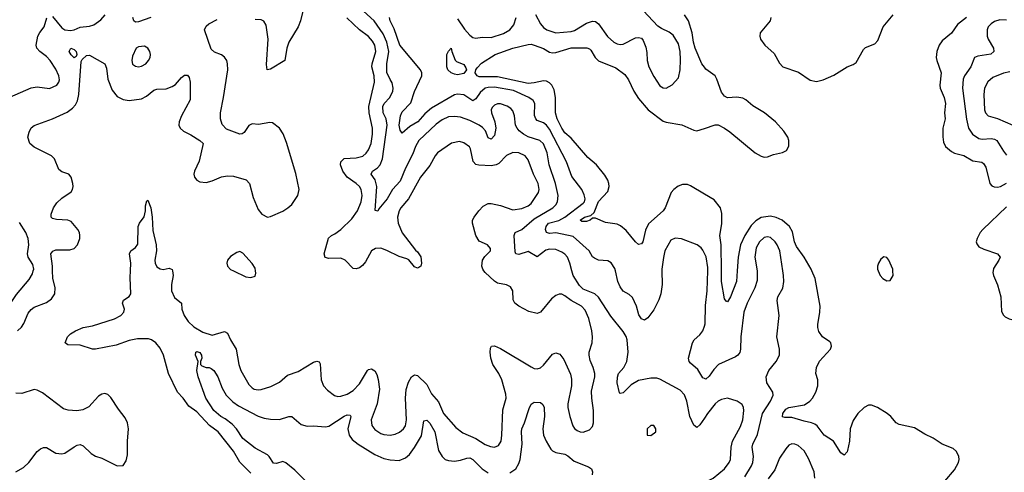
# Model space of a CAD drawing. Header units: inches. Extents: x 1682530 to 1839546, y 640742 to 791647.
# Tile 442 of 656: x 1695535 to 1701955, y 778687 to 781636. Entities that reach past the tile are written whole.
import ezdxf

# ---------------------------------------------------------------- set-up
doc = ezdxf.new("R2010")
doc.units = ezdxf.units.IN
doc.header["$MEASUREMENT"] = 0
for name, color, linetype in [('B6797', 7, 'Continuous'), ('B6798', 7, 'Continuous'), ('B7707', 7, 'Continuous'), ('B7708', 7, 'Continuous')]:
    doc.layers.add(name, color=color, linetype=linetype)

msp = doc.modelspace()

# ---------------------------------------------------------------- linework, layer by layer
at = {"layer": 'B6797', "color": 5}
for points, elevation in [([(1695152.7, 780000), (1695157, 779990), (1695232.9, 779872.9), (1695261, 779841), (1695301.7, 779810), (1695370, 779767.9), (1695410, 779751.5), (1695430, 779751.5), (1695450, 779761.8), (1695470, 779780.2), (1695513.5, 779846.5), (1695596.1, 779943.9), (1695618.5, 779981.5), (1695623.9, 780000)], 840), ([(1695521.6, 779610), (1695547.4, 779632.6), (1695563, 779657), (1695590, 779724.9), (1695610, 779749.1), (1695630, 779762.4), (1695710, 779793.4), (1695741.8, 779818.2), (1695764.4, 779850), (1695766, 779890), (1695751.9, 779951.9), (1695750, 780000)], 820), ([(1697041.2, 778681.2), (1696970, 778752.9), (1696930, 778825.3), (1696830, 778949.8), (1696773.2, 778993.2), (1696690, 779081.2), (1696637.2, 779117.2), (1696600.7, 779170), (1696564.5, 779210), (1696505.7, 779330), (1696471.9, 779450), (1696450, 779495.1), (1696423.8, 779530), (1696395.1, 779550), (1696376, 779556), (1696303, 779557), (1696250, 779546.5), (1696164.6, 779515.4), (1696030, 779489.4), (1696010, 779490.5), (1695930, 779515.2), (1695850, 779516.9), (1695832, 779530), (1695847.6, 779570), (1695867.1, 779590), (1695898.2, 779610), (1695948.2, 779630), (1696010, 779641.8), (1696153.1, 779686.9), (1696195.1, 779710), (1696213.8, 779730), (1696218, 779750), (1696206.4, 779790), (1696211.9, 779808.1), (1696248.2, 779831.8), (1696260.4, 779850), (1696256, 779956), (1696257.6, 780000)], 780), ([(1696531, 780000), (1696535, 779970), (1696524.2, 779910), (1696525.7, 779870), (1696545.6, 779825.6), (1696590.1, 779790.1), (1696593.2, 779750), (1696606.6, 779710), (1696633.8, 779670), (1696670, 779634.6), (1696730, 779601.3), (1696790, 779581.8), (1696870, 779605.2), (1696890, 779594.9), (1696909.3, 779550), (1696947.6, 779490), (1696965, 779390), (1696977.8, 779350), (1697030, 779260.3), (1697050, 779237.8), (1697063.8, 779230), (1697090, 779224.2), (1697110, 779226.2), (1697173, 779247), (1697230, 779275.3), (1697280.4, 779319.6), (1697350, 779345), (1697450, 779404.7), (1697472.2, 779412.2), (1697487.6, 779407.6), (1697494.1, 779394.1), (1697500.2, 779290), (1697516.9, 779250), (1697541.7, 779221.7), (1697587.2, 779187.2), (1697610, 779181.6), (1697630, 779183.5), (1697670, 779195.4), (1697710, 779221), (1697750, 779264.5), (1697803.5, 779350), (1697810, 779357.4), (1697830, 779361.7), (1697850, 779348.7), (1697864, 779324), (1697872.9, 779292.9), (1697880.1, 779230), (1697865.7, 779134.3), (1697827.3, 779030), (1697831.1, 778991.1), (1697850, 778965.8), (1697890, 778940.7), (1697910, 778934), (1697950, 778930.2), (1697983.3, 778936.7), (1698011.8, 778948.2), (1698037.7, 778970), (1698049.8, 778990.2), (1698057.9, 779030), (1698049.9, 779170), (1698054.3, 779225.7), (1698070, 779275.3), (1698089.8, 779310), (1698110, 779321.3), (1698119.5, 779319.5), (1698130, 779316.9), (1698190, 779259.6), (1698219.3, 779199.3), (1698266.6, 779146.6), (1698299.4, 779070), (1698378.5, 778978.5), (1698425.4, 778945.4), (1698510, 778907.8), (1698570, 778868.4), (1698605.1, 778854.9), (1698630, 778851.6), (1698657.1, 778862.9), (1698673.5, 778890), (1698679.8, 778930), (1698684.9, 779095.1), (1698707.6, 779170), (1698704.7, 779195.3), (1698678.3, 779290), (1698659.2, 779330), (1698621.1, 779390), (1698607.2, 779430), (1698602.2, 779470), (1698604.4, 779495.6), (1698611.5, 779508.5), (1698630, 779511.6), (1698670, 779494.7), (1698870, 779374.9), (1698890, 779364.4), (1698910, 779361.5), (1698930, 779367.6), (1698950, 779384.9), (1699010, 779456.9), (1699030, 779465.5), (1699056, 779456), (1699082.5, 779422.5), (1699127.5, 779327.5), (1699133.4, 779293.4), (1699134, 779250), (1699110, 779133.2), (1699109.5, 779110), (1699121.6, 779050), (1699141.5, 778990), (1699152.3, 778972.3), (1699170, 778958.9), (1699190, 778950.3), (1699210, 778948.9), (1699250, 778963.7), (1699270, 778985.5), (1699276.9, 779010), (1699277.2, 779090), (1699264.7, 779170), (1699263.6, 779216.4), (1699285.1, 779310), (1699285.6, 779330), (1699275.1, 779370), (1699255.3, 779415.3), (1699247.6, 779450), (1699248.2, 779470), (1699268.1, 779531.9), (1699270.7, 779569.3), (1699266.6, 779610), (1699245.7, 779690), (1699223.2, 779743.2), (1699198, 779770), (1699130, 779807.3), (1699090, 779837.8), (1699070, 779847.4), (1699051.7, 779848.3), (1699030, 779839.7), (1699002.5, 779817.5), (1698930, 779729.7), (1698910, 779721), (1698854.3, 779734.3), (1698789.1, 779769.1), (1698763.1, 779790), (1698753.7, 779810), (1698751.5, 779870), (1698734.7, 779894.7), (1698708.7, 779908.7), (1698650, 779920.7), (1698630, 779932.8), (1698569.8, 779990), (1698562.1, 780000)], 780), ([(1696928.2, 780000), (1697010, 779960.9), (1697042.4, 779957.6), (1697070, 779964.7), (1697075.6, 779984.4), (1697073, 780000)], 820), ([(1700000, 779041), (1699970, 778995.8), (1699950, 778978.4), (1699930, 778994.7), (1699903.7, 779050), (1699884.4, 779150), (1699870, 779191.5), (1699841.6, 779221.6), (1699710, 779293), (1699690, 779299.7), (1699650, 779300.7), (1699570, 779284.4), (1699522.2, 779257.8), (1699470, 779205.8), (1699450, 779201.1), (1699445.9, 779205.9), (1699431.4, 779270), (1699432.9, 779307.1), (1699439.8, 779330), (1699473.5, 779370), (1699493.7, 779410), (1699503.2, 779470), (1699496.3, 779550), (1699490, 779571.1), (1699470, 779605.7), (1699390, 779704.5), (1699310, 779827.7), (1699285.7, 779850), (1699210, 779881.5), (1699185, 779905), (1699143.7, 779970), (1699135.8, 780000)], 760), ([(1699722.7, 780000), (1699723.2, 779910), (1699715.2, 779850), (1699703.2, 779810), (1699670, 779746.9), (1699630, 779693.6), (1699610, 779678), (1699590, 779687), (1699572.8, 779712.8), (1699557.1, 779770), (1699530, 779826.3), (1699510, 779845.1), (1699470, 779866.6), (1699450, 779895.1), (1699436.2, 779930), (1699419.7, 780000)], 740), ([(1700000, 779299), (1699990, 779302.9), (1699956.6, 779356.6), (1699910, 779397.4), (1699900.9, 779410), (1699896.4, 779430), (1699920.9, 779530), (1699932.8, 779550), (1699970, 779584), (1699989.9, 779610.1), (1700000, 779640.1)], 740), ([(1697410, 778619.8), (1697330, 778701.9), (1697270, 778749.8), (1697250, 778757.2), (1697210, 778743.9), (1697190, 778746.3), (1697162.5, 778790), (1697150, 778801.5), (1697070, 778844.9), (1696990, 778908.4), (1696948.5, 778970), (1696920.2, 779000.2), (1696875.6, 779035.6), (1696846.9, 779050), (1696800.2, 779090), (1696749.9, 779170), (1696698.7, 779310), (1696689.5, 779350.5), (1696698, 779410), (1696681.3, 779450), (1696684.2, 779470), (1696690, 779474.3), (1696710, 779467.3), (1696721.6, 779450), (1696722.8, 779430), (1696714, 779410), (1696714.8, 779390), (1696722, 779382), (1696750, 779370.4), (1696770, 779370.4), (1696784.2, 779364.2), (1696801.6, 779350), (1696826, 779310), (1696855.1, 779235.1), (1696881.7, 779190), (1696925.7, 779145.7), (1696960.9, 779120.9), (1697090, 779054), (1697130, 779040.6), (1697170, 779032.7), (1697229.8, 779030.2), (1697290, 779050.6), (1697310, 779050.7), (1697370, 778998), (1697410, 778987.6), (1697450, 778990.2), (1697530, 778983.6), (1697550, 778988.1), (1697650, 779053.9), (1697670, 779061.2), (1697690, 779060.5), (1697694.4, 779050), (1697675.1, 778970), (1697683.5, 778930), (1697702, 778902), (1697742.2, 778870), (1697850, 778803.5), (1697910, 778778), (1697951.8, 778768.2), (1698010, 778764.7), (1698050, 778781.8), (1698076.4, 778803.6), (1698110, 778849.2), (1698154.4, 778925.6), (1698170, 779022), (1698190, 779026.3), (1698210, 779007.9), (1698242.2, 778950), (1698266.6, 778830), (1698289.3, 778790), (1698310, 778771.3), (1698330, 778763.8), (1698370, 778760.6), (1698410, 778766.4), (1698450, 778779.7), (1698470, 778780.6), (1698490, 778771), (1698550, 778709.2), (1698590, 778683.2)], 760), ([(1695510, 778690.3), (1695560.6, 778719.4), (1695595.8, 778750), (1695650, 778823.2), (1695670, 778840.2), (1695690, 778848), (1695710, 778847.9), (1695771.7, 778811.7), (1695810, 778806.8), (1695830, 778812.1), (1695890, 778854), (1695910, 778864), (1695930, 778867.4), (1695950, 778860.3), (1696001.1, 778810), (1696030, 778792.8), (1696070, 778778.3), (1696170, 778730.4), (1696209.5, 778730.5), (1696230, 778761), (1696238.9, 778801.1), (1696238.3, 778890), (1696243.9, 778970), (1696238.3, 779010), (1696222.2, 779042.2), (1696178.7, 779098.7), (1696130, 779174.7), (1696110, 779195.1), (1696090, 779201.5), (1696070, 779197.2), (1696050, 779182.6), (1695987, 779113), (1695946.3, 779093.7), (1695906.8, 779086.8), (1695851.7, 779091.7), (1695820.8, 779100.8), (1695684, 779204), (1695650, 779223.1), (1695630, 779225.8), (1695550, 779200.6), (1695510, 779203.7)], 820), ([(1698730, 778683.2), (1698770, 778709.3), (1698790, 778745.3), (1698798.1, 778770), (1698811.6, 778870), (1698806.7, 778950), (1698809.9, 778970), (1698827.1, 779010), (1698856.4, 779103.6), (1698870, 779130.4), (1698890, 779144.6), (1698930, 779142), (1698946, 779130), (1698954, 779110), (1698957.4, 779050), (1698947, 778970), (1698951, 778930), (1698967.8, 778890), (1698998.5, 778838.5), (1699010, 778826.2), (1699030, 778815.9), (1699090, 778805.5), (1699110, 778794.7), (1699150, 778759.7), (1699243.8, 778723.8), (1699263, 778710), (1699270.4, 778690), (1699268.2, 778670)], 760)]:
    msp.add_lwpolyline(points, dxfattribs=dict(at, elevation=elevation))
at = {"layer": 'B6797', "color": 5, "elevation": 780}
msp.add_lwpolyline([(1699670, 778993.2), (1699650, 778992), (1699625.5, 778970), (1699627.3, 778930), (1699650, 778927.3), (1699682, 778950), (1699682, 778970)], close=True, dxfattribs=at)
at = {"layer": 'B6798', "color": 5}
for points, elevation in [([(1697398, 781762), (1697365, 781630), (1697350.8, 781590), (1697289.2, 781490), (1697277.4, 781450), (1697263.5, 781370), (1697170, 781313.6), (1697149.8, 781309.8), (1697144.3, 781344.3), (1697155.4, 781510), (1697141.5, 781601.5), (1697127.4, 781627.4), (1697110, 781634.9), (1697070, 781636.8)], 780), ([(1699135.8, 780000), (1699122.6, 780050), (1699106.2, 780090), (1699090, 780109.1), (1699070, 780122.7), (1699030, 780139), (1698990, 780141.9), (1698965.6, 780134.4), (1698910, 780091.2), (1698850, 780126), (1698790, 780105.5), (1698770.6, 780110.6), (1698764.7, 780124.7), (1698760.2, 780230), (1698765.7, 780250), (1698810, 780269.6), (1698890, 780339.5), (1699010.9, 780410), (1699030.4, 780429.6), (1699041.8, 780450), (1699046, 780490), (1699028.8, 780570), (1698988.1, 780690), (1698973.8, 780770), (1698950, 780826.8), (1698927.1, 780850), (1698850, 780872.5), (1698819.3, 780890), (1698792.7, 780912.7), (1698777.7, 780930), (1698768.2, 780950), (1698761.2, 781010), (1698750, 781042.9), (1698737.6, 781057.6), (1698714.1, 781074.1), (1698670, 781088), (1698650, 781087.9), (1698630, 781079.8), (1698615.8, 781064.2), (1698610.2, 781050), (1698611.8, 781030), (1698633.7, 780970), (1698639.5, 780930), (1698630, 780882.4), (1698610, 780858.9), (1698590, 780867.6), (1698571.3, 780911.3), (1698553.5, 780933.5), (1698531.6, 780950), (1698470, 780979.9), (1698410, 781000.9), (1698370, 781006.8), (1698330, 781004.5), (1698290, 780983.7), (1698250, 780954.9), (1698137.1, 780850), (1698115.5, 780810), (1698098, 780762), (1698050, 780669.8), (1698015, 780585), (1697966.1, 780530), (1697930.6, 780469.4), (1697876.7, 780403.3), (1697870, 780387.8), (1697853.2, 780393.2), (1697863.4, 780550), (1697852.3, 780592.3), (1697826.2, 780630), (1697835.4, 780650), (1697868, 780672), (1697885, 780690), (1697900.4, 780730), (1697930.3, 780950), (1697924.5, 780990), (1697905.7, 781030), (1697902.9, 781070), (1697911.2, 781090), (1697948.9, 781130), (1697967.2, 781170), (1697969.7, 781190), (1697964.4, 781224.4), (1697950, 781246), (1697930, 781293.2), (1697927.9, 781350), (1697941.8, 781430), (1697929.6, 781489.6), (1697905.3, 781545.3), (1697846.8, 781630), (1697730, 781736.3)], 760), ([(1698898, 781670), (1698930.1, 781610.1), (1698950, 781586), (1698971.3, 781571.3), (1699030, 781551.8), (1699130, 781559.8), (1699153.1, 781566.9), (1699230, 781613.5), (1699270, 781627), (1699290, 781624.1), (1699310, 781610.2), (1699367.9, 781527.9), (1699409.4, 781489.4), (1699430, 781478.5), (1699450, 781474.7), (1699470, 781477.8), (1699550, 781518.4), (1699570, 781521.6), (1699590, 781515.5), (1699601.3, 781501.3), (1699616.9, 781456.9), (1699623.6, 781423.6), (1699626.3, 781370), (1699637.4, 781330), (1699670, 781266.4), (1699710, 781206), (1699730, 781193), (1699750, 781190.5), (1699790, 781212.7), (1699830, 781257.3), (1699841.7, 781310), (1699844.8, 781375.2), (1699841.8, 781430), (1699830, 781479.7), (1699795.6, 781535.6), (1699770, 781555.9), (1699719.2, 781579.2), (1699695.3, 781595.3), (1699570, 781729.8)], 740), ([(1695470, 781132.6), (1695610, 781192.4), (1695650, 781199), (1695730, 781187.8), (1695776.3, 781210), (1695791.1, 781230), (1695794.9, 781245.1), (1695790.8, 781270), (1695770, 781314), (1695733.5, 781370), (1695710, 781397.7), (1695666.9, 781430), (1695647.9, 781450), (1695642.4, 781470), (1695653.3, 781530), (1695666.1, 781553.9), (1695695, 781590), (1695711.8, 781648.2)], 840), ([(1695750, 780000), (1695748.8, 780030), (1695737.8, 780110), (1695751.4, 780128.6), (1695770, 780136.8), (1695862.2, 780137.8), (1695890, 780144.6), (1695912.4, 780170), (1695926.6, 780210), (1695928.3, 780230), (1695925.1, 780250), (1695914.3, 780270), (1695870, 780322), (1695850, 780330.7), (1695774.8, 780334.8), (1695750, 780341), (1695741, 780350), (1695739.8, 780370), (1695755.7, 780410), (1695777.8, 780442.2), (1695810, 780474.2), (1695870, 780515.8), (1695879.7, 780530), (1695884.4, 780550), (1695881.7, 780570), (1695871.2, 780610), (1695854.5, 780630), (1695810, 780644.2), (1695790, 780660.7), (1695762.6, 780730), (1695743.5, 780750), (1695630, 780805.6), (1695601.5, 780830), (1695587.8, 780870), (1695596.1, 780903.9), (1695609.2, 780930.8), (1695630, 780946.7), (1695748.5, 780991.5), (1695845.3, 781034.7), (1695879.9, 781060.1), (1695899.1, 781080.9), (1695912.4, 781107.6), (1695921.8, 781150), (1695936.5, 781363.5), (1695942, 781378), (1695970, 781403.8), (1695990, 781405.7), (1696089.4, 781349.4), (1696101.6, 781321.6), (1696109.5, 781249.5), (1696138.4, 781178.4), (1696170, 781136.5), (1696210, 781115.5), (1696250, 781110.2), (1696330, 781121.2), (1696361.6, 781138.4), (1696410, 781178), (1696430, 781183), (1696490, 781185.2), (1696530, 781200.2), (1696550, 781214.4), (1696590, 781260.3), (1696610, 781275.6), (1696630, 781275.8), (1696640, 781260), (1696646.2, 781230), (1696645.7, 781114.3), (1696589.2, 781010), (1696574.9, 780970), (1696572.8, 780950), (1696580.8, 780930), (1696603.1, 780910), (1696650, 780887.3), (1696710.6, 780850), (1696731.8, 780830), (1696705.7, 780714.3), (1696675.3, 780650), (1696670.3, 780630), (1696674.9, 780610), (1696690, 780590.4), (1696710, 780578.9), (1696750, 780576), (1696790, 780586.3), (1696850, 780613.2), (1696890, 780619.7), (1696930, 780615.9), (1697012.7, 780592.7), (1697034.6, 780570), (1697058.2, 780478.2), (1697090, 780398.8), (1697114, 780370), (1697150, 780350.4), (1697170, 780354.6), (1697250, 780389.1), (1697282.4, 780410), (1697310, 780432), (1697348.7, 780490), (1697356.8, 780530), (1697334.9, 780634.9), (1697275.3, 780835.3), (1697253.3, 780893.3), (1697230, 780929.6), (1697183.9, 780963.9), (1697165.6, 780965.6), (1697093.1, 780953.1), (1697050, 780956.9), (1697030, 780946), (1696998, 780902), (1696986.2, 780893.8), (1696970, 780890.8), (1696882.5, 780922.5), (1696854.6, 780954.6), (1696844.6, 780990), (1696844, 781030), (1696864.5, 781130), (1696891.4, 781310), (1696890.7, 781350), (1696884.8, 781370), (1696870, 781393.1), (1696850, 781407.7), (1696805.6, 781425.6), (1696784.3, 781444.3), (1696741.2, 781570), (1696750, 781595.1), (1696768.9, 781610), (1696822.6, 781637.4)], 820), ([(1695750, 781656.5), (1695810, 781582.9), (1695830, 781571), (1695866.7, 781566.7), (1695890, 781571), (1695930, 781587.7), (1695990, 781594.2), (1696017.5, 781602.5), (1696064.4, 781635.6), (1696091.6, 781668.4)], 840), ([(1696390, 781649.9), (1696310, 781621.9), (1696290, 781620.8), (1696278.5, 781630), (1696273.7, 781650)], 820), ([(1698562.1, 780000), (1698554.4, 780010), (1698548.1, 780030), (1698551.8, 780070), (1698567.5, 780092.5), (1698605.1, 780130), (1698604.8, 780144.8), (1698586, 780170), (1698530, 780194), (1698510, 780229.2), (1698488.6, 780310), (1698488.6, 780330), (1698498.3, 780350), (1698528.7, 780390), (1698558, 780422), (1698590, 780439.4), (1698610, 780439.4), (1698670, 780425.4), (1698750, 780398.4), (1698810, 780405.2), (1698850, 780423.3), (1698870, 780439.3), (1698918.3, 780510), (1698922.9, 780530), (1698916.2, 780570), (1698885, 780630), (1698850, 780723), (1698830.8, 780750), (1698790, 780769.1), (1698750, 780770.6), (1698710, 780751.6), (1698659.5, 780700.5), (1698642.4, 780690), (1698610, 780684.2), (1698528.2, 780688.2), (1698510, 780693.3), (1698492.5, 780712.5), (1698475.4, 780795.4), (1698468.1, 780808.1), (1698430, 780834.5), (1698402.7, 780842.7), (1698350, 780832.8), (1698259.2, 780770), (1698243.5, 780750), (1698210, 780686.2), (1698149.4, 780610), (1698070, 780469.8), (1698020.6, 780410), (1698008.6, 780390), (1697998.2, 780350), (1698002.2, 780310), (1698030, 780247.4), (1698114.9, 780134.9), (1698130, 780123), (1698150, 780090.5), (1698156.1, 780050), (1698150.2, 780029.8), (1698138.7, 780021.3), (1698130, 780016.9), (1698110, 780025.7), (1698071.4, 780071.4), (1698058.7, 780078.7), (1698010, 780093.2), (1697930, 780133.2), (1697890, 780147.1), (1697855.4, 780144.6), (1697830, 780131), (1697790, 780059.7), (1697770, 780034), (1697750, 780019.7), (1697730, 780014), (1697710, 780016.3), (1697657.4, 780070), (1697630, 780083.1), (1697550, 780079.7), (1697527.4, 780087.4), (1697519.7, 780110), (1697548.1, 780211.9), (1697567.3, 780230), (1697590, 780240.7), (1697630, 780270.2), (1697700.5, 780339.5), (1697738.1, 780390), (1697762.2, 780450), (1697768.7, 780490), (1697762.2, 780530), (1697749.8, 780550), (1697729.4, 780569.4), (1697669.7, 780609.7), (1697641.9, 780650), (1697626.2, 780690), (1697628.9, 780711.1), (1697650, 780731.5), (1697730, 780736.1), (1697771.9, 780748.1), (1697793.7, 780766.3), (1697810, 780788.3), (1697826.4, 780830), (1697836.3, 780890), (1697836, 780930), (1697813.5, 781030), (1697810.8, 781070), (1697848.2, 781230), (1697847.3, 781270), (1697832.2, 781330), (1697832.5, 781350), (1697856.7, 781430), (1697849.9, 781470), (1697836.2, 781496.2), (1697810, 781526.8), (1697750.4, 781570.4), (1697669.1, 781649.1)], 780), ([(1699419.7, 780000), (1699416, 780016), (1699392, 780052), (1699370, 780064.4), (1699310, 780069.7), (1699282.2, 780082.2), (1699270, 780092), (1699248.6, 780130), (1699143.4, 780223.4), (1699030, 780247), (1698990, 780244.3), (1698969.9, 780250), (1698964.4, 780270), (1698968, 780290), (1698984, 780310), (1699050, 780327.8), (1699089.9, 780350), (1699210, 780440.9), (1699218.3, 780450), (1699221.9, 780470), (1699216, 780496), (1699199.7, 780530), (1699135, 780615), (1699101.1, 780710), (1698990, 780923.4), (1698969.9, 780949.9), (1698950, 780963.7), (1698910, 780980.7), (1698899.8, 780990), (1698891.9, 781011.9), (1698893.6, 781090), (1698883.5, 781110), (1698854.3, 781130), (1698754.8, 781174.8), (1698630, 781196.9), (1698590, 781195.3), (1698570, 781189.3), (1698537.3, 781162.7), (1698510, 781120.4), (1698490, 781108.7), (1698430, 781146.5), (1698390.6, 781150.6), (1698370, 781147.6), (1698220.7, 781059.3), (1698177, 781023), (1698131.1, 780970), (1698078.4, 780941.6), (1698030, 780896.9), (1698015.9, 780915.9), (1698010, 780948.7), (1698017.4, 781010), (1698030, 781035.9), (1698085.2, 781094.8), (1698110, 781168), (1698156.2, 781270), (1698157.3, 781290), (1698148.1, 781310), (1698014.6, 781470), (1697976.7, 781576.7), (1697951.4, 781630), (1697946, 781650)], 740), ([(1698390, 781642), (1698435.5, 781575.5), (1698470, 781535.3), (1698490, 781520.3), (1698510, 781515.8), (1698550, 781522.2), (1698610, 781520.6), (1698690, 781547.3), (1698729.9, 781570.1), (1698756.6, 781603.4), (1698772.7, 781650)], 740), ([(1700000, 781327.2), (1699982.5, 781350), (1699939.6, 781450), (1699928.7, 781490), (1699920.7, 781550), (1699895.9, 781630), (1699870, 781667.9)], 720), ([(1700000, 780500.7), (1699910, 780553.7), (1699890, 780561.6), (1699857.7, 780562.3), (1699828, 780552), (1699799.3, 780530), (1699783.7, 780510), (1699744.7, 780410), (1699730.2, 780390), (1699634.4, 780305.6), (1699616, 780264), (1699598.8, 780190), (1699590, 780175.8), (1699570, 780170.9), (1699550, 780188.7), (1699490, 780262.2), (1699452.5, 780292.5), (1699430, 780303.1), (1699354.1, 780314.1), (1699290, 780342.4), (1699270, 780342.9), (1699255.5, 780330), (1699230, 780322), (1699201.2, 780321.2), (1699188.7, 780330), (1699218.4, 780350), (1699259.8, 780360.2), (1699279.9, 780380.1), (1699310, 780451.2), (1699370, 780517), (1699378.8, 780550), (1699376.5, 780570), (1699369.8, 780590), (1699350, 780622.4), (1699295.3, 780690), (1699239, 780739), (1699130, 780864.2), (1699090, 780899.4), (1699070, 780928.9), (1699040.3, 780990), (1699027.9, 781030), (1699029.1, 781130), (1699019.4, 781179.4), (1699005.2, 781210), (1698990, 781226.1), (1698970, 781235.9), (1698950, 781237.1), (1698890, 781224.4), (1698850, 781221.6), (1698650, 781263.6), (1698530, 781264.2), (1698518.2, 781270), (1698506, 781290), (1698509.8, 781310), (1698517.5, 781322.5), (1698545.8, 781354.2), (1698635.4, 781410), (1698750, 781450.8), (1698850, 781474.9), (1698870, 781476.5), (1698890, 781471.2), (1698950, 781447.9), (1698990, 781426), (1699010, 781421.4), (1699030, 781423.3), (1699130, 781453.5), (1699233.6, 781453.6), (1699250, 781447.4), (1699258.7, 781438.7), (1699288, 781390), (1699308.7, 781368.7), (1699422.3, 781322.3), (1699479.7, 781279.7), (1699505.7, 781245.7), (1699539.1, 781170), (1699570, 781123.2), (1699632.9, 781050), (1699730, 780975.2), (1699750, 780967.8), (1699852.2, 780952.2), (1699930, 780916.2), (1699950, 780912.4), (1700000, 780928.3)], 720), ([(1696257.6, 780000), (1696259.4, 780050), (1696251.6, 780110), (1696259.1, 780130), (1696290, 780152.8), (1696306, 780174), (1696308.3, 780290), (1696316.8, 780310), (1696347.6, 780352.4), (1696356, 780390), (1696355.6, 780424.4), (1696364.5, 780455.5), (1696370, 780461), (1696390, 780410.8), (1696398.6, 780350), (1696402.5, 780262.5), (1696425.7, 780170), (1696426.5, 780130), (1696416.8, 780070), (1696418.8, 780050), (1696430, 780027.1), (1696450, 780012.8), (1696470, 780007.8), (1696510, 780016.9), (1696530, 780007.7), (1696531, 780000)], 780), ([(1695623.9, 780000), (1695626.8, 780010), (1695621.1, 780041.1), (1695591.4, 780090), (1695586.3, 780110), (1695594.5, 780170), (1695591.4, 780210), (1695575.4, 780250), (1695533.9, 780313.9)], 840), ([(1700000, 780113.5), (1699990, 780135.6), (1699978, 780150), (1699951.8, 780170), (1699850, 780208.3), (1699810, 780213.6), (1699781, 780199), (1699742.6, 780130), (1699732.3, 780087.7), (1699722.7, 780010), (1699722.7, 780000)], 740), ([(1697073, 780000), (1697070, 780018), (1697050, 780047.6), (1696990, 780115.1), (1696970, 780126), (1696950, 780119.5), (1696910, 780094), (1696890.5, 780070), (1696886.4, 780050), (1696890.5, 780030), (1696910, 780008.7), (1696928.2, 780000)], 820)]:
    msp.add_lwpolyline(points, dxfattribs=dict(at, elevation=elevation))
for points, elevation in [([(1695890, 781388.4), (1695870, 781407.6), (1695858, 781430), (1695869.3, 781450), (1695890, 781443.2), (1695902.4, 781430), (1695907.2, 781410), (1695903.1, 781396.9)], 820), ([(1696350, 781465.1), (1696310, 781460.5), (1696295.5, 781450), (1696270, 781399), (1696266.3, 781370), (1696270, 781347.7), (1696290, 781333), (1696310, 781328.8), (1696330, 781334.4), (1696357, 781350), (1696375.6, 781370), (1696385.1, 781390), (1696387.3, 781410), (1696382.9, 781430), (1696371, 781451)], 840), ([(1698390, 781277.6), (1698370, 781281.1), (1698349.4, 781290), (1698327, 781310), (1698320.9, 781330), (1698320.9, 781410), (1698330, 781432), (1698348.7, 781451.3), (1698352.4, 781430), (1698373.8, 781373.8), (1698384.2, 781364.2), (1698430, 781344.4), (1698443.1, 781323.1), (1698448, 781310), (1698430, 781286.1)], 720)]:
    msp.add_lwpolyline(points, close=True, dxfattribs=dict(at, elevation=elevation))
at = {"layer": 'B7707', "color": 5}
for points, elevation in [([(1700342.8, 780000), (1700344.3, 779990), (1700343.8, 779936.2), (1700329.3, 779890), (1700279.4, 779790), (1700256.2, 779730), (1700238.1, 779570), (1700235.9, 779490), (1700230, 779467.3), (1700218, 779450), (1700201.3, 779438.7), (1700091.3, 779388.7), (1700062, 779358), (1700030, 779312.6), (1700010, 779295.1), (1700000, 779299)], 740), ([(1700000, 779640.1), (1700005, 779655), (1700006.6, 779773.4), (1700017.3, 779870), (1700021.6, 780000)], 740), ([(1700213.3, 780000), (1700208.1, 779930), (1700170, 779829.6), (1700150, 779798), (1700141.6, 779801.6), (1700130, 779818), (1700111.2, 779930), (1700110.4, 780000)], 720), ([(1700263.3, 778656.7), (1700306.8, 778730), (1700314.6, 778750), (1700320.5, 778790), (1700312.1, 778850), (1700315, 778870), (1700346.5, 778933.5), (1700377.6, 779070), (1700430.7, 779150), (1700448.5, 779190), (1700445.4, 779210), (1700407.1, 779270), (1700402.2, 779310), (1700419.7, 779350), (1700467.7, 779410), (1700488.7, 779450), (1700489.8, 779490), (1700471.7, 779570), (1700486.5, 779710), (1700473.3, 779806.7), (1700479.1, 779830), (1700510, 779887.3), (1700517.2, 779930), (1700516.1, 779970), (1700511.5, 780000)], 740), ([(1701567.6, 778630), (1701630, 778702.4), (1701656.9, 778750), (1701661.6, 778770), (1701659.5, 778790), (1701643, 778823), (1701621.4, 778841.4), (1701550, 778871), (1701491.6, 778910), (1701436.4, 778936.4), (1701370, 778978), (1701270, 778998), (1701250, 779009.7), (1701215.8, 779050), (1701190.5, 779070.5), (1701128.2, 779110), (1701090, 779125.2), (1701070, 779123.9), (1701041.3, 779110), (1701000.2, 779070), (1700970, 779025.1), (1700949.4, 778970), (1700945.3, 778890), (1700932.8, 778830), (1700930, 778821.2), (1700910, 778799.3), (1700890, 778814.5), (1700840.4, 778890), (1700781, 778930), (1700734.3, 778990), (1700720.4, 779000.4), (1700698.3, 779010), (1700650, 779019.4), (1700570, 779044.1), (1700524, 779044), (1700509, 779049), (1700509.9, 779070), (1700530, 779097.8), (1700550, 779110.1), (1700653.1, 779126.9), (1700687.8, 779150), (1700704.6, 779170), (1700727, 779210), (1700739.8, 779250), (1700739.2, 779290), (1700726.6, 779330), (1700729.7, 779370), (1700750, 779410.5), (1700822.7, 779490), (1700829.2, 779510), (1700824, 779530), (1700817.5, 779537.5), (1700769.3, 779570), (1700744.7, 779604.7), (1700738.4, 779630), (1700739.6, 779650), (1700753.3, 779730), (1700754.7, 779770), (1700721, 779950), (1700699.9, 780000)], 720), ([(1701133.1, 780000), (1701145.7, 779970), (1701163.8, 779950), (1701190, 779934.9), (1701210, 779936.3), (1701230.8, 779969.2), (1701229, 780000)], 720), ([(1701882, 780000), (1701880.1, 779990), (1701883.9, 779970), (1701910, 779908.8), (1701931.7, 779830), (1701936.1, 779736.1), (1701950.1, 779710.1), (1701960.9, 779700.9), (1701987.1, 779687.1), (1702030, 779677.3), (1702070, 779679.3), (1702090, 779686.1), (1702136.7, 779723.3), (1702190, 779750.7), (1702330, 779837.3), (1702391.7, 779910), (1702453, 779970), (1702504.1, 780000)], 720), ([(1700000, 778625.2), (1700018.7, 778630), (1700057.2, 778650), (1700130.9, 778710), (1700161.8, 778750), (1700169.8, 778770), (1700173.4, 778850), (1700182, 778890), (1700235.1, 778984.9), (1700250.4, 779029.6), (1700257.5, 779090), (1700255, 779110), (1700245.7, 779130), (1700214, 779150), (1700150.7, 779170.7), (1700110, 779161.8), (1700089.5, 779150.5), (1700070, 779132.4), (1700019.3, 779070), (1700000, 779041)], 760), ([(1700719.1, 778650), (1700715.1, 778690), (1700677.7, 778777.7), (1700650, 778827.8), (1700610, 778861.7), (1700590, 778871.1), (1700570, 778872.6), (1700550, 778863.5), (1700530, 778841.1), (1700490, 778779.7), (1700457.8, 778702.2), (1700414.6, 778645.4)], 740)]:
    msp.add_lwpolyline(points, dxfattribs=dict(at, elevation=elevation))
at = {"layer": 'B7708', "color": 5}
for points, elevation in [([(1700433.4, 781650), (1700428.5, 781630), (1700364.2, 781550), (1700361.5, 781530), (1700365, 781510), (1700393.1, 781470), (1700455.2, 781415.2), (1700490, 781353.9), (1700510, 781330.1), (1700614.1, 781294.1), (1700690, 781241.6), (1700730, 781234.3), (1700774.8, 781245.2), (1700844.4, 781275.6), (1700930, 781328.5), (1700970, 781343.8), (1700990, 781358), (1701036.6, 781443.4), (1701050, 781455.3), (1701110, 781478.3), (1701130, 781500.3), (1701164.7, 781590), (1701230, 781667.8)], 720), ([(1701709.6, 781650.4), (1701650, 781604.2), (1701611.3, 781548.7), (1701550, 781499), (1701530, 781469.8), (1701514.1, 781430), (1701510.7, 781390.7), (1701514.5, 781370), (1701543.7, 781290), (1701534.8, 781210), (1701537.7, 781190), (1701562, 781130), (1701571.6, 781090), (1701565.5, 781030), (1701569.3, 780990), (1701553.7, 780930), (1701553.3, 780873.3), (1701558.8, 780838.8), (1701571.3, 780811.3), (1701610, 780777.5), (1701630, 780767.1), (1701691.1, 780751.1), (1701750, 780715.8), (1701808.5, 780708.5), (1701820.2, 780700.2), (1701835.1, 780675.1), (1701860.2, 780570), (1701874.1, 780554.1), (1701887.9, 780547.9), (1701910, 780545.3), (1701930, 780549), (1701969.6, 780570.4)], 720), ([(1701970, 781633.4), (1701925, 781635), (1701890, 781624.2), (1701868.9, 781610), (1701850.2, 781590), (1701842.6, 781570), (1701843, 781530), (1701850.2, 781510), (1701885.6, 781450), (1701887.8, 781430), (1701867.2, 781412.8), (1701781.4, 781398.6), (1701760.5, 781390), (1701735.9, 781330), (1701695.9, 781270), (1701687.7, 781250), (1701682.7, 781190), (1701708.3, 780988.3), (1701722.2, 780930), (1701746.7, 780890), (1701790, 780862.5), (1701810, 780858), (1701870, 780862.7), (1701890, 780858.9), (1701906, 780850), (1701950, 780780.2), (1701970, 780753.8)], 740), ([(1700000, 780928.3), (1700070, 780950.4), (1700090, 780950.4), (1700130, 780930.4), (1700164.9, 780904.9), (1700330, 780769.3), (1700370, 780746.5), (1700390, 780741.2), (1700410, 780742.4), (1700450, 780758), (1700509.8, 780770.2), (1700535.3, 780784.7), (1700550, 780812), (1700549.8, 780850), (1700543.2, 780870), (1700517, 780910), (1700462.5, 780970), (1700390.4, 781030), (1700315.8, 781075.8), (1700270, 781114.6), (1700250, 781124.8), (1700210, 781132.4), (1700150, 781127.3), (1700130, 781138), (1700110, 781163.7), (1700080.5, 781250), (1700069.7, 781269.7), (1700010, 781314.2), (1700000, 781327.2)], 720), ([(1701990, 781297.4), (1701950, 781289.1), (1701880.3, 781259.7), (1701847.3, 781232.7), (1701826.3, 781190), (1701822.4, 781150), (1701826.4, 781050), (1701832.1, 781030), (1701850.7, 781010.7), (1701910, 780991.9), (1702010, 780949.6)], 760), ([(1700110.4, 780000), (1700108.2, 780170), (1700099.7, 780230), (1700112.7, 780307.3), (1700114.1, 780374.1), (1700104.5, 780410), (1700063.3, 780463.3), (1700000, 780500.7)], 720), ([(1701970, 780417.9), (1701814.8, 780270), (1701798.5, 780250), (1701778.2, 780210), (1701772.6, 780190), (1701775.5, 780175.5), (1701790, 780156.9), (1701821.2, 780141.2), (1701910.5, 780110.5), (1701927, 780090), (1701920.1, 780070), (1701884.8, 780015.2), (1701882, 780000)], 720), ([(1700699.9, 780000), (1700695.6, 780010), (1700649.8, 780090), (1700599.1, 780159.1), (1700587, 780190), (1700574.2, 780254.2), (1700555, 780290), (1700507.2, 780330), (1700467.6, 780347.6), (1700430, 780355.4), (1700370, 780346.6), (1700335, 780325), (1700305.1, 780294.9), (1700263.1, 780230), (1700236, 780170), (1700220.1, 780090), (1700213.3, 780000)], 720), ([(1700511.5, 780000), (1700491.4, 780130), (1700474.8, 780170), (1700461.4, 780190), (1700430, 780216.8), (1700410, 780220.8), (1700390, 780216.5), (1700358.8, 780190), (1700337.6, 780150), (1700329, 780089), (1700342.8, 780000)], 740), ([(1700021.6, 780000), (1700022.3, 780022.3), (1700010.4, 780090.4), (1700000, 780113.5)], 740), ([(1701229, 780000), (1701228.4, 780010), (1701203, 780070), (1701190, 780087.3), (1701170, 780091.5), (1701150, 780075.6), (1701133.7, 780050), (1701127.4, 780030), (1701128.9, 780010), (1701133.1, 780000)], 720)]:
    msp.add_lwpolyline(points, dxfattribs=dict(at, elevation=elevation))

doc.saveas('drawing.dxf')
